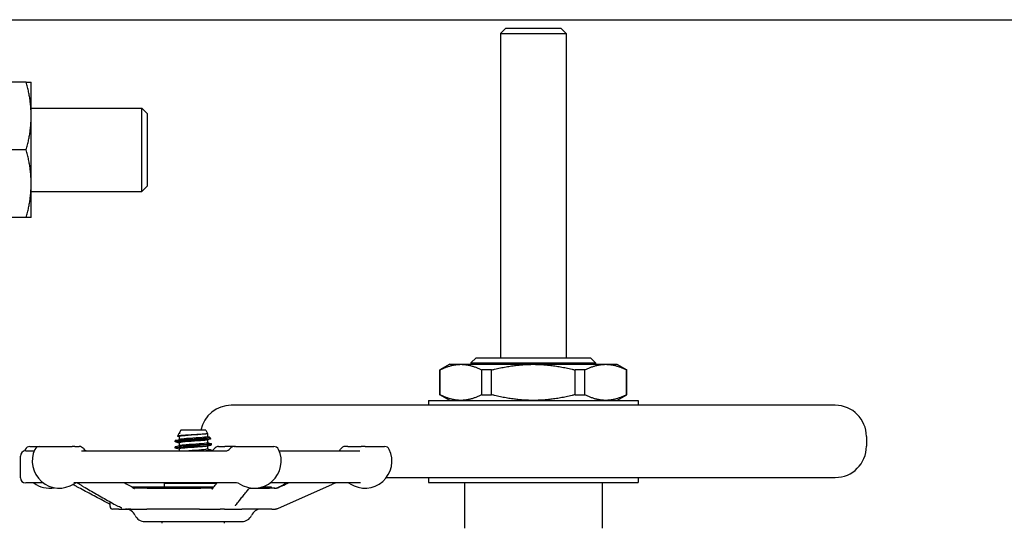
# Model space of a CAD drawing. Header units: inches. Extents: x 5 to 1128, y -85 to 748.
# Tile 540 of 656: x 784.74 to 796.57, y 301.56 to 307.61. Entities that reach past the tile are written whole.
import ezdxf

# ---------------------------------------------------------------- set-up
doc = ezdxf.new("R2010")
doc.units = ezdxf.units.IN
doc.header["$LTSCALE"] = 32
doc.header["$MEASUREMENT"] = 0
doc.layers.add('Visible (ANSI)', color=7, linetype='Continuous', lineweight=30)

msp = doc.modelspace()

# ---------------------------------------------------------------- linework, layer by layer
at = {"layer": 'Visible (ANSI)'}
for p, q in [((773.36063, 307.60867), (809.86063, 307.60867)), ((790.57943, 307.50617), (790.51693, 307.44367)), ((790.51693, 307.44367), (791.30433, 307.44367)), ((790.51693, 307.44367), (790.51693, 303.55011)), ((790.57943, 307.50617), (791.24183, 307.50617)), ((791.24183, 307.50617), (791.30433, 307.44367)), ((791.30433, 307.44367), (791.30433, 303.55011)), ((784.82294, 306.85867), (783.95617, 306.85867)), ((784.88155, 306.45242), (784.88155, 306.85867)), ((784.88155, 306.54617), (786.21005, 306.54617)), ((784.88155, 305.63992), (784.88155, 306.45242)), ((786.21005, 305.54617), (786.21005, 306.54617)), ((786.27255, 306.48367), (786.21005, 306.54617)), ((786.27255, 306.48367), (786.27255, 305.60867)), ((784.82294, 306.04617), (783.95617, 306.04617)), ((784.88155, 305.23367), (784.88155, 305.63992)), ((784.88155, 305.54617), (786.21005, 305.54617)), ((786.27255, 305.60867), (786.21005, 305.54617)), ((784.82294, 305.23367), (783.95617, 305.23367)), ((790.2251, 303.55011), (790.1626, 303.48761)), ((790.2251, 303.55011), (791.59616, 303.55011)), ((791.59616, 303.55011), (791.65866, 303.48761)), ((789.9067, 303.47137), (789.78859, 303.40318)), ((789.79065, 303.40318), (789.78859, 303.40318)), ((789.78859, 303.10649), (789.78859, 303.40318)), ((789.79065, 303.10649), (789.79065, 303.40318)), ((789.9067, 303.47137), (790.0412, 303.47137)), ((790.0412, 303.47137), (790.91063, 303.47137)), ((790.1626, 303.48761), (791.65866, 303.48761)), ((790.1626, 303.48761), (790.1626, 303.47137)), ((790.40953, 303.40318), (790.29175, 303.40318)), ((790.29175, 303.10649), (790.29175, 303.40318)), ((790.40953, 303.10649), (790.40953, 303.40318)), ((790.91063, 303.47137), (791.78007, 303.47137)), ((791.52952, 303.40318), (791.41173, 303.40318)), ((791.41173, 303.10649), (791.41173, 303.40318)), ((791.52952, 303.10649), (791.52952, 303.40318)), ((791.65866, 303.48761), (791.65866, 303.47137)), ((791.78007, 303.47137), (791.91457, 303.47137)), ((791.91457, 303.47137), (792.03268, 303.40318)), ((792.03268, 303.40318), (792.03062, 303.40318)), ((792.03062, 303.10649), (792.03062, 303.40318)), ((792.03268, 303.10649), (792.03268, 303.40318)), ((789.65079, 303.0383), (792.17048, 303.0383)), ((789.65079, 303.0383), (789.65079, 302.97924)), ((789.78859, 303.10649), (789.79065, 303.10649)), ((789.9067, 303.0383), (789.78859, 303.10649)), ((790.29175, 303.10649), (790.40953, 303.10649)), ((791.41173, 303.10649), (791.52952, 303.10649)), ((791.91457, 303.0383), (792.03268, 303.10649)), ((792.03062, 303.10649), (792.03268, 303.10649)), ((792.17048, 303.0383), (792.17048, 302.97924)), ((794.53662, 302.97924), (787.28465, 302.97924)), ((786.67881, 302.68267), (786.65798, 302.645)), ((786.97715, 302.68267), (786.67881, 302.68267)), ((786.97715, 302.68267), (787.00027, 302.64086)), ((786.60923, 302.54167), (786.60923, 302.55352)), ((786.6178, 302.55684), (786.76641, 302.55684)), ((786.65492, 302.63948), (786.63775, 302.60843)), ((786.65798, 302.645), (786.67146, 302.645)), ((786.65798, 302.645), (786.65798, 302.64154)), ((786.65798, 302.6032), (786.65798, 302.56767)), ((786.66269, 302.64307), (786.66379, 302.64336)), ((786.99798, 302.63881), (786.99798, 302.6032)), ((786.99798, 302.56459), (786.99798, 302.52906)), ((787.02495, 302.59622), (787.03613, 302.576)), ((794.91063, 302.60522), (794.91063, 302.48711)), ((784.81548, 302.43267), (784.91825, 302.43267)), ((784.86613, 302.48517), (784.98098, 302.48517)), ((784.98211, 302.48517), (784.98098, 302.48517)), ((784.98211, 302.48517), (785.37474, 302.48517)), ((785.40709, 302.48517), (785.37474, 302.48517)), ((785.40709, 302.48517), (785.45794, 302.48517)), ((785.48721, 302.43267), (787.22092, 302.43267)), ((786.60923, 302.46753), (786.60923, 302.47938)), ((786.65798, 302.52906), (786.65798, 302.49353)), ((786.65798, 302.45492), (786.65798, 302.43267)), ((786.99798, 302.49045), (786.99798, 302.45492)), ((787.04673, 302.5046), (787.04673, 302.51645)), ((787.04673, 302.43267), (787.04673, 302.44231)), ((787.1321, 302.48517), (787.20638, 302.48517)), ((787.31977, 302.48517), (787.20638, 302.48517)), ((787.31977, 302.48517), (787.32185, 302.48517)), ((787.33355, 302.48517), (787.32185, 302.48517)), ((787.33355, 302.48517), (787.7956, 302.48517)), ((787.85946, 302.43267), (788.82657, 302.43267)), ((788.68358, 302.48517), (788.65078, 302.48517)), ((788.68358, 302.48517), (788.84497, 302.48517)), ((788.89031, 302.48517), (788.84497, 302.48517)), ((788.89031, 302.48517), (789.12529, 302.48517)), ((784.75298, 302.11017), (784.75298, 302.37017)), ((789.14655, 302.1131), (794.53662, 302.1131)), ((789.65079, 302.1131), (789.65079, 302.05404)), ((792.17048, 302.1131), (792.17048, 302.05404)), ((785.02766, 302.04767), (784.81548, 302.04767)), ((787.34796, 302.04767), (785.3928, 302.04767)), ((787.07399, 301.99829), (786.09175, 301.99829)), ((786.27472, 301.98267), (786.12123, 301.98267)), ((786.27472, 301.98267), (786.92028, 301.98267)), ((786.48423, 302.04617), (787.11222, 302.04617)), ((786.48423, 301.99829), (786.48423, 302.04617)), ((786.92003, 301.98267), (786.92028, 301.98267)), ((787.06191, 301.98267), (786.92028, 301.98267)), ((787.49877, 301.98267), (787.74378, 301.98267)), ((787.49877, 301.98267), (787.74378, 301.98267)), ((787.76548, 301.99829), (787.64985, 301.99829)), ((787.80581, 301.98267), (787.74378, 301.98267)), ((788.83767, 302.04767), (787.75005, 302.04767)), ((787.76548, 301.98267), (787.76548, 301.99829)), ((787.84124, 301.73858), (788.49982, 302.0318)), ((789.65079, 302.05404), (792.17048, 302.05404)), ((790.08386, 302.05404), (790.08386, 301.50286)), ((791.7374, 302.05404), (791.7374, 301.50286)), ((785.82798, 301.76392), (785.82798, 301.8209)), ((785.93308, 301.73267), (785.85923, 301.73267)), ((785.93308, 301.73267), (786.04034, 301.73267)), ((786.07707, 301.73267), (786.04034, 301.73267)), ((786.07707, 301.73267), (786.27186, 301.73267)), ((786.90427, 301.73267), (786.27186, 301.73267)), ((786.90427, 301.73267), (787.14983, 301.73267)), ((787.20472, 301.73267), (787.14983, 301.73267)), ((787.20472, 301.73267), (787.41053, 301.73267)), ((787.77003, 301.73267), (787.41053, 301.73267)), ((787.77003, 301.73267), (787.81457, 301.73267)), ((786.24465, 301.58267), (787.41135, 301.58267)), ((786.45298, 301.56267), (786.45298, 301.58267)), ((787.20298, 301.56267), (787.20298, 301.58267))]:
    msp.add_line(p, q, dxfattribs=at)
for centre, radius, start, end in [((787.28465, 302.60522), 0.37402, 90, 168.049699), ((794.53662, 302.60522), 0.37402, 0, 90), ((784.81548, 302.37017), 0.0625, 90, 180), ((785.1033, 302.31017), 0.325, 154.623066, 158.15154), ((784.86613, 302.42267), 0.0625, 90, 154.623066), ((785.21928, 302.31017), 0.325, 154.623066, 302.995885), ((784.98211, 302.42267), 0.0625, 90, 154.623066), ((785.45794, 302.42267), 0.0625, 35.450543, 90), ((785.55977, 302.49517), 0.0625, 215.450543, 270), ((787.03028, 302.49517), 0.0625, 285.260156, 324.549457), ((787.1321, 302.42267), 0.0625, 90, 144.549457), ((787.21794, 302.49517), 0.0625, 270, 324.549457), ((787.31977, 302.42267), 0.0625, 90, 144.549457), ((787.55843, 302.31017), 0.325, 237.004115, 25.376934), ((787.7956, 302.42267), 0.0625, 25.376934, 90), ((788.65077, 302.42267), 0.0625, 90, 151.143953), ((788.88812, 302.31017), 0.325, 237.004115, 25.376934), ((789.12529, 302.42267), 0.0625, 25.376934, 90), ((794.53662, 302.48711), 0.37402, 270, 0), ((784.81548, 302.11017), 0.0625, 180, 270), ((785.1033, 302.31017), 0.325, 233.871073, 280.278537), ((785.4303, 301.98517), 0.0625, 90, 122.995885), ((787.3474, 301.98517), 0.0625, 57.004115, 90), ((788.67709, 301.98517), 0.0625, 57.004115, 90), ((785.85923, 301.76392), 0.03125, 180, 270), ((786.01548, 301.60767), 0.125, 23.578178, 90), ((787.64048, 301.60767), 0.125, 90, 156.421822), ((786.24461, 301.70767), 0.125, 203.578178, 270), ((787.41135, 301.70767), 0.125, 270, 336.421822)]:
    msp.add_arc(centre, radius, start, end, dxfattribs=at)
for points, weights in [([(784.88155, 306.45242), (784.88155, 306.64096), (784.82294, 306.85867)], [1, 1.0379548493, 1]), ([(784.82294, 306.85867), (784.88155, 306.85867), (784.88155, 306.85867)], [1, 1.0379548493, 1]), ([(784.82294, 306.04617), (784.88155, 306.26388), (784.88155, 306.45242)], [1, 1.0379548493, 1]), ([(784.88155, 305.63992), (784.88155, 305.82846), (784.82294, 306.04617)], [1, 1.0379548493, 1]), ([(784.82294, 305.23367), (784.88155, 305.45138), (784.88155, 305.63992)], [1, 1.0379548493, 1]), ([(784.88155, 305.23367), (784.88155, 305.23367), (784.82294, 305.23367)], [1, 1.0379548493, 1]), ([(789.79065, 303.40318), (789.92288, 303.47137), (790.0412, 303.47137)], [1.0171026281, 1.03775343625, 1]), ([(790.0412, 303.47137), (790.15951, 303.47137), (790.29175, 303.40318)], [1, 1.03775343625, 1.0171026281]), ([(790.40953, 303.40318), (790.674, 303.47137), (790.91063, 303.47137)], [1.0171026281, 1.03775343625, 1]), ([(790.91063, 303.47137), (791.14726, 303.47137), (791.41173, 303.40318)], [1, 1.03775343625, 1.0171026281]), ([(791.52952, 303.40318), (791.66175, 303.47137), (791.78007, 303.47137)], [1.0171026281, 1.03775343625, 1]), ([(791.78007, 303.47137), (791.89838, 303.47137), (792.03062, 303.40318)], [1, 1.03775343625, 1.0171026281]), ([(790.0412, 303.0383), (789.92288, 303.0383), (789.79065, 303.10649)], [1, 1.03775343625, 1.0171026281]), ([(790.29175, 303.10649), (790.15951, 303.0383), (790.0412, 303.0383)], [1.0171026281, 1.03775343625, 1]), ([(790.91063, 303.0383), (790.674, 303.0383), (790.40953, 303.10649)], [1, 1.03775343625, 1.0171026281]), ([(791.41173, 303.10649), (791.14726, 303.0383), (790.91063, 303.0383)], [1.0171026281, 1.03775343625, 1]), ([(791.78007, 303.0383), (791.66175, 303.0383), (791.52952, 303.10649)], [1, 1.03775343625, 1.0171026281]), ([(792.03062, 303.10649), (791.89838, 303.0383), (791.78007, 303.0383)], [1.0171026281, 1.03775343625, 1])]:
    msp.add_rational_spline(points, weights, degree=2, dxfattribs=at)
for points, knots in [([(786.61385, 302.53924), (786.61314, 302.53943), (786.61251, 302.53961), (786.61197, 302.53979), (786.60186, 302.54325), (786.62123, 302.5467), (786.66338, 302.55015), (786.69058, 302.55238), (786.72678, 302.55461), (786.76641, 302.55684)], [-23.7675739, -23.7675739, -23.7675739, -23.7675739, -23.72057036, -23.72057036, -23.72057036, -22.84293399, -22.84293399, -22.84293399, -22.27643648, -22.27643648, -22.27643648, -22.27643648]), ([(786.6178, 302.55684), (786.62407, 302.55811), (786.63299, 302.55938), (786.65551, 302.56194), (786.66897, 302.56321), (786.70559, 302.56627), (786.73014, 302.56805), (786.78272, 302.57164), (786.81019, 302.57342), (786.86441, 302.57701), (786.89065, 302.57878), (786.93841, 302.58237), (786.95954, 302.58415), (786.99392, 302.58774), (787.00695, 302.58952), (787.02322, 302.59311), (787.02645, 302.59488), (787.02364, 302.59759), (787.02146, 302.59848), (787.01808, 302.59938)], [-3.17227783, -3.17227783, -3.17227783, -3.17227783, -3.01866987, -3.01866987, -2.86653152, -2.86653152, -2.65540831, -2.65540831, -2.44714253, -2.44714253, -2.24173481, -2.24173481, -2.03918578, -2.03918578, -1.83949606, -1.83949606, -1.64266629, -1.64266629, -1.54493334, -1.54493334, -1.54493334, -1.54493334]), ([(787.00027, 302.64086), (787.00093, 302.63966), (786.99808, 302.63847), (786.98481, 302.63593), (786.97354, 302.6346), (786.94375, 302.6319), (786.92544, 302.63057), (786.88403, 302.62788), (786.86129, 302.62655), (786.81429, 302.62386), (786.79048, 302.62253), (786.7449, 302.61984), (786.72362, 302.61851), (786.68645, 302.61581), (786.67099, 302.61448), (786.64809, 302.61179), (786.64096, 302.61046), (786.6367, 302.60808), (786.63775, 302.60705), (786.64163, 302.60601)], [-4.07198618, -4.07198618, -4.07198618, -4.07198618, -3.91772748, -3.91772748, -3.74236935, -3.74236935, -3.5648477, -3.5648477, -3.38516298, -3.38516298, -3.20331564, -3.20331564, -3.01930614, -3.01930614, -2.83313492, -2.83313492, -2.64480242, -2.64480242, -2.49773761, -2.49773761, -2.49773761, -2.49773761]), ([(786.65492, 302.63948), (786.65495, 302.63953), (786.65498, 302.63958), (786.65625, 302.64141), (786.66181, 302.64319), (786.67146, 302.645)], [-0.175936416, -0.175936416, -0.175936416, -0.175936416, -0.171061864, -0.171061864, 0, 0, 0, 0]), ([(786.99194, 302.63717), (786.98804, 302.63611), (786.98216, 302.63504), (786.97434, 302.63397), (786.9474, 302.6303), (786.89807, 302.62662), (786.84539, 302.62294), (786.79272, 302.61927), (786.73798, 302.61559), (786.70232, 302.61192), (786.67411, 302.60901), (786.65838, 302.60611), (786.65812, 302.6032)], [14.39937722, 14.39937722, 14.39937722, 14.39937722, 14.67080978, 14.67080978, 14.67080978, 15.60534648, 15.60534648, 15.60534648, 16.53982126, 16.53982126, 16.53982126, 17.27875959, 17.27875959, 17.27875959, 17.27875959]), ([(786.99186, 302.56303), (786.98404, 302.56096), (786.96882, 302.55888), (786.94752, 302.5568), (786.90988, 302.55312), (786.85417, 302.54945), (786.80186, 302.54577), (786.74956, 302.5421), (786.70195, 302.53843), (786.67739, 302.53475), (786.6647, 302.53285), (786.65832, 302.53096), (786.65831, 302.52906)], [20.68256253, 20.68256253, 20.68256253, 20.68256253, 21.21127241, 21.21127241, 21.21127241, 22.14537928, 22.14537928, 22.14537928, 23.07942543, 23.07942543, 23.07942543, 23.5619449, 23.5619449, 23.5619449, 23.5619449]), ([(786.99783, 302.6032), (786.9979, 302.60243), (786.99688, 302.60165), (786.99471, 302.60088), (786.98438, 302.59721), (786.94829, 302.59353), (786.90037, 302.58985), (786.85246, 302.58618), (786.79389, 302.5825), (786.74729, 302.57883), (786.70669, 302.57563), (786.67602, 302.57242), (786.66384, 302.56922)], [14.13716694, 14.13716694, 14.13716694, 14.13716694, 14.3334779, 14.3334779, 14.3334779, 15.26803699, 15.26803699, 15.26803699, 16.20253411, 16.20253411, 16.20253411, 17.01654931, 17.01654931, 17.01654931, 17.01654931]), ([(787.03613, 302.576), (787.0367, 302.57497), (787.03416, 302.57395), (787.02125, 302.57157), (787.00877, 302.57024), (786.97486, 302.56755), (786.95367, 302.56622), (786.90521, 302.56353), (786.87836, 302.5622), (786.8224, 302.55951), (786.79383, 302.55817), (786.76641, 302.55684)], [-1.01164627, -1.01164627, -1.01164627, -1.01164627, -0.8526241, -0.8526241, -0.64270256, -0.64270256, -0.43062442, -0.43062442, -0.2163901, -0.2163901, 0, 0, 0, 0]), ([(786.61398, 302.4651), (786.61095, 302.46588), (786.60932, 302.46667), (786.60923, 302.46745), (786.60884, 302.47088), (786.63773, 302.47431), (786.68607, 302.47773), (786.73499, 302.4812), (786.80293, 302.48467), (786.86623, 302.48814), (786.92925, 302.49159), (786.98647, 302.49504), (787.01812, 302.49849), (787.03676, 302.50053), (787.04633, 302.50256), (787.04642, 302.5046)], [-30.0507592, -30.0507592, -30.0507592, -30.0507592, -29.85130569, -29.85130569, -29.85130569, -28.98023715, -28.98023715, -28.98023715, -28.09855277, -28.09855277, -28.09855277, -27.22073235, -27.22073235, -27.22073235, -26.70353756, -26.70353756, -26.70353756, -26.70353756]), ([(787.04187, 302.51888), (787.0463, 302.51773), (787.04775, 302.51658), (787.04591, 302.51543), (787.04039, 302.51198), (787.00532, 302.50853), (786.9528, 302.50508), (786.90028, 302.50163), (786.83131, 302.49818), (786.76968, 302.49473), (786.70804, 302.49128), (786.65491, 302.48783), (786.6286, 302.48438), (786.61588, 302.48272), (786.60954, 302.48105), (786.60956, 302.47938)], [20.21472325, 20.21472325, 20.21472325, 20.21472325, 20.50680644, 20.50680644, 20.50680644, 21.38389434, 21.38389434, 21.38389434, 22.2609286, 22.2609286, 22.2609286, 23.13790935, 23.13790935, 23.13790935, 23.5619449, 23.5619449, 23.5619449, 23.5619449]), ([(786.99208, 302.48889), (786.98035, 302.48582), (786.95165, 302.48274), (786.91327, 302.47966), (786.8675, 302.47598), (786.80907, 302.47231), (786.76051, 302.46864), (786.71195, 302.46497), (786.67443, 302.46129), (786.66242, 302.45762), (786.65947, 302.45672), (786.65808, 302.45582), (786.65815, 302.45492)], [26.96574784, 26.96574784, 26.96574784, 26.96574784, 27.74875128, 27.74875128, 27.74875128, 28.68243666, 28.68243666, 28.68243666, 29.6160625, 29.6160625, 29.6160625, 29.84513021, 29.84513021, 29.84513021, 29.84513021]), ([(786.99764, 302.52906), (786.99766, 302.52727), (786.99205, 302.52549), (786.98077, 302.5237), (786.95757, 302.52003), (786.91095, 302.51636), (786.8589, 302.51268), (786.80685, 302.50901), (786.75064, 302.50533), (786.71196, 302.50166), (786.68887, 302.49947), (786.67236, 302.49728), (786.66408, 302.49508)], [20.42035225, 20.42035225, 20.42035225, 20.42035225, 20.87409597, 20.87409597, 20.87409597, 21.8082248, 21.8082248, 21.8082248, 22.74229285, 22.74229285, 22.74229285, 23.29973462, 23.29973462, 23.29973462, 23.29973462]), ([(786.9978, 302.45492), (786.99755, 302.45213), (786.9832, 302.44935), (786.9571, 302.44656), (786.92268, 302.44289), (786.86868, 302.43922), (786.8159, 302.43554), (786.80213, 302.43459), (786.78852, 302.43363), (786.77544, 302.43267)], [26.70353756, 26.70353756, 26.70353756, 26.70353756, 27.41172726, 27.41172726, 27.41172726, 28.34543418, 28.34543418, 28.34543418, 28.58912136, 28.58912136, 28.58912136, 28.58912136]), ([(787.04202, 302.44474), (787.04427, 302.44416), (787.04573, 302.44358), (787.04636, 302.443), (787.05007, 302.43956), (787.02421, 302.43611), (786.97767, 302.43267)], [26.49790856, 26.49790856, 26.49790856, 26.49790856, 26.6453001, 26.6453001, 26.6453001, 27.5206572, 27.5206572, 27.5206572, 27.5206572]), ([(788.57787, 302.43267), (788.57801, 302.43276), (788.57818, 302.43287), (788.57904, 302.43345), (788.57996, 302.43406), (788.5823, 302.43597), (788.58303, 302.43658), (788.58519, 302.43856), (788.58678, 302.44003), (788.5909, 302.4449), (788.59314, 302.4476), (788.596, 302.45277), (788.59601, 302.4528), (788.59603, 302.45283)], [0.3018015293, 0.3018015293, 0.3018015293, 0.3018015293, 0.3110269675, 0.3110269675, 0.3460360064, 0.3460360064, 0.3585984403, 0.3585984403, 0.3758973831, 0.3758973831, 0.3887084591, 0.3887084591, 0.3887837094, 0.3887837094, 0.3887837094, 0.3887837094]), ([(785.43162, 302.00074), (785.41669, 302.00867), (785.40175, 302.01688), (785.3856, 302.02685), (785.38392, 302.0279), (785.38222, 302.02897)], [0, 0, 0, 0, 0.149676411, 0.149676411, 0.166925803, 0.166925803, 0.166925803, 0.166925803]), ([(785.44931, 302.04757), (785.44931, 302.04757), (785.44931, 302.04757), (785.4493, 302.04757), (785.44928, 302.04757), (785.44921, 302.04757), (785.44916, 302.04757), (785.44901, 302.04758), (785.44891, 302.04758), (785.44867, 302.04758), (785.44852, 302.04759), (785.4482, 302.04759), (785.44804, 302.04759), (785.44753, 302.0476), (785.44719, 302.04761), (785.44619, 302.04762), (785.44554, 302.04762), (785.44398, 302.04763), (785.44307, 302.04764), (785.4396, 302.04766), (785.43713, 302.04766), (785.43382, 302.04767), (785.43299, 302.04767), (785.43154, 302.04767), (785.43094, 302.04767), (785.4303, 302.04767)], [0.4350456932, 0.4350456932, 0.4350456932, 0.4350456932, 0.4356113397, 0.4356113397, 0.4369176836, 0.4369176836, 0.4381987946, 0.4381987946, 0.4394902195, 0.4394902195, 0.4407869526, 0.4407869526, 0.4420734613, 0.4420734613, 0.4446542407, 0.4446542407, 0.4497868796, 0.4497868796, 0.4574694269, 0.4574694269, 0.4797279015, 0.4797279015, 0.4872727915, 0.4872727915, 0.4926956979, 0.4926956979, 0.4926956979, 0.4926956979]), ([(785.82798, 301.79032), (785.80575, 301.8021), (785.78352, 301.81389), (785.73382, 301.84026), (785.70634, 301.85484), (785.65139, 301.88401), (785.62392, 301.89859), (785.56897, 301.92777), (785.5415, 301.94236), (785.48656, 301.97155), (785.45909, 301.98614), (785.43162, 302.00074)], [0.78567788, 0.78567788, 0.78567788, 0.78567788, 1.00718952, 1.00718952, 1.28108287, 1.28108287, 1.55497623, 1.55497623, 1.82886959, 1.82886959, 2.10276294, 2.10276294, 2.10276294, 2.10276294]), ([(785.51051, 302.00163), (785.50109, 302.007), (785.49106, 302.01275), (785.47212, 302.02474), (785.46258, 302.03132), (785.44759, 302.04106), (785.44267, 302.04411), (785.43732, 302.04685), (785.43642, 302.04729), (785.4356, 302.04766)], [0, 0, 0, 0, 0.101949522, 0.101949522, 0.205000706, 0.205000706, 0.25149705, 0.25149705, 0.261176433, 0.261176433, 0.261176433, 0.261176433]), ([(785.51051, 302.00163), (785.53614, 301.98703), (785.56176, 301.97243), (785.61301, 301.94325), (785.63863, 301.92866), (785.68988, 301.89948), (785.71551, 301.88489), (785.76677, 301.85572), (785.7924, 301.84114), (785.84366, 301.81198), (785.86929, 301.79741), (785.89493, 301.78284)], [0.96010468, 0.96010468, 0.96010468, 0.96010468, 1.23399804, 1.23399804, 1.5078914, 1.5078914, 1.78178476, 1.78178476, 2.05567812, 2.05567812, 2.32957148, 2.32957148, 2.32957148, 2.32957148]), ([(785.53576, 302.04767), (785.53576, 302.04767), (785.53575, 302.04767), (785.53568, 302.04767), (785.5356, 302.04767), (785.53532, 302.04767), (785.53508, 302.04767), (785.53458, 302.04767), (785.5343, 302.04767), (785.53395, 302.04767), (785.53383, 302.04767), (785.53383, 302.04767)], [0.003545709, 0.003545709, 0.003545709, 0.003545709, 0.0043999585, 0.0043999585, 0.0068386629, 0.0068386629, 0.0133391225, 0.0133391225, 0.0220157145, 0.0220157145, 0.0281927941, 0.0281927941, 0.0281927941, 0.0281927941]), ([(786.07111, 302.01079), (786.07539, 302.00836), (786.08025, 302.00562), (786.0917, 301.99849), (786.0982, 301.9939), (786.10712, 301.98769), (786.10956, 301.98601), (786.11377, 301.98324), (786.11557, 301.9821), (786.11787, 301.98075), (786.11852, 301.98039), (786.11962, 301.97979), (786.12009, 301.97955), (786.12098, 301.97912), (786.1213, 301.97899), (786.12141, 301.97894), (786.12142, 301.97894), (786.12142, 301.97894)], [0, 0, 0, 0, 0.046995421, 0.046995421, 0.114902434, 0.114902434, 0.140358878, 0.140358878, 0.159505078, 0.159505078, 0.16742084, 0.16742084, 0.174753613, 0.174753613, 0.184915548, 0.184915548, 0.187233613, 0.187233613, 0.187233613, 0.187233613]), ([(786.11468, 301.98267), (786.11476, 301.98267), (786.11483, 301.98267), (786.11589, 301.98267), (786.11688, 301.98267), (786.11862, 301.98267), (786.11936, 301.98267), (786.12027, 301.98267), (786.12041, 301.98267), (786.1206, 301.98267), (786.12065, 301.98267), (786.12071, 301.98267), (786.12073, 301.98267), (786.12075, 301.98267), (786.12075, 301.98267), (786.12076, 301.98267), (786.12077, 301.98267), (786.12085, 301.98267), (786.12092, 301.98267), (786.12106, 301.98267), (786.12114, 301.98267), (786.12121, 301.98267)], [0.3656467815, 0.3656467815, 0.3656467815, 0.3656467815, 0.366238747, 0.366238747, 0.3742691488, 0.3742691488, 0.3802936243, 0.3802936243, 0.3814242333, 0.3814242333, 0.3817556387, 0.3817556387, 0.3819027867, 0.3819027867, 0.3819393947, 0.3819393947, 0.3819762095, 0.3819762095, 0.3830613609, 0.3830613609, 0.3841470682, 0.3841470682, 0.3841470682, 0.3841470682]), ([(787.05419, 301.97244), (787.05419, 301.97244), (787.05419, 301.97244), (787.05426, 301.9725), (787.05454, 301.97275), (787.05574, 301.97409), (787.05707, 301.97582), (787.06006, 301.98004), (787.06149, 301.98211), (787.06463, 301.98645), (787.06629, 301.98865), (787.06895, 301.99203), (787.06999, 301.99331), (787.07107, 301.99464), (787.07131, 301.99494), (787.0716, 301.9953), (787.07167, 301.99538), (787.07173, 301.99547)], [0.262126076, 0.262126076, 0.262126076, 0.262126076, 0.265236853, 0.265236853, 0.289858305, 0.289858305, 0.339157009, 0.339157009, 0.371829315, 0.371829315, 0.401390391, 0.401390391, 0.421457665, 0.421457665, 0.428102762, 0.428102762, 0.430315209, 0.430315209, 0.430315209, 0.430315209]), ([(787.07173, 301.99547), (787.08538, 302.01255), (787.09903, 302.02965), (787.11293, 302.04706), (787.11317, 302.04736), (787.11341, 302.04767)], [0.959240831, 0.959240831, 0.959240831, 0.959240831, 1.280636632, 1.280636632, 1.286393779, 1.286393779, 1.286393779, 1.286393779]), ([(787.35155, 301.79816), (787.36319, 301.81274), (787.37483, 301.82732), (787.39811, 301.85648), (787.40975, 301.87106), (787.43303, 301.90023), (787.44467, 301.91482), (787.46794, 301.944), (787.47958, 301.95859), (787.4956, 301.97869), (787.49999, 301.98419), (787.50437, 301.9897)], [0.92093327, 0.92093327, 0.92093327, 0.92093327, 1.19482663, 1.19482663, 1.46871999, 1.46871999, 1.74261334, 1.74261334, 2.0165067, 2.0165067, 2.11976718, 2.11976718, 2.11976718, 2.11976718]), ([(787.79769, 301.98267), (787.79803, 301.98267), (787.79837, 301.98267), (787.79876, 301.98267), (787.79882, 301.98267), (787.79889, 301.98267), (787.79891, 301.98267), (787.79909, 301.98267), (787.79922, 301.98267), (787.79955, 301.98267), (787.79975, 301.98267), (787.80044, 301.98267), (787.80093, 301.98267), (787.80238, 301.98267), (787.80333, 301.98268), (787.80707, 301.98269), (787.80978, 301.9827), (787.81378, 301.98286), (787.81478, 301.98291), (787.81649, 301.98305), (787.81714, 301.98311), (787.81833, 301.98325), (787.81877, 301.98331), (787.81944, 301.9834), (787.81966, 301.98343), (787.82011, 301.9835), (787.82033, 301.98354), (787.82097, 301.98365), (787.82136, 301.98372), (787.82205, 301.98385), (787.82235, 301.98392), (787.82296, 301.98405), (787.82324, 301.98412), (787.82398, 301.9843), (787.82436, 301.9844), (787.82563, 301.98476), (787.82627, 301.98498), (787.82805, 301.98568), (787.82925, 301.98621), (787.83211, 301.98762), (787.8336, 301.98839), (787.83985, 301.9916), (787.84507, 301.99425), (787.85534, 301.99923), (787.86024, 302.00155), (787.87225, 302.0071), (787.87957, 302.01037), (787.8868, 302.01358)], [0, 0, 0, 0, 0.002716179, 0.002716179, 0.00315775, 0.00315775, 0.003371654, 0.003371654, 0.005083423, 0.005083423, 0.007687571, 0.007687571, 0.014631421, 0.014631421, 0.028479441, 0.028479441, 0.069541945, 0.069541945, 0.083247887, 0.083247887, 0.090252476, 0.090252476, 0.093743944, 0.093743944, 0.095465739, 0.095465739, 0.09718666, 0.09718666, 0.100655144, 0.100655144, 0.104092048, 0.104092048, 0.108245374, 0.108245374, 0.115992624, 0.115992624, 0.136819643, 0.136819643, 0.15785213, 0.15785213, 0.175849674, 0.175849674, 0.231745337, 0.231745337, 0.275786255, 0.275786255, 0.336169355, 0.336169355, 0.336169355, 0.336169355]), ([(787.83491, 301.98603), (787.83491, 301.98603), (787.83492, 301.98603), (787.83495, 301.98604), (787.83505, 301.98608), (787.8355, 301.98624), (787.836, 301.98642), (787.83787, 301.98716), (787.83979, 301.98799), (787.84437, 301.99007), (787.84701, 301.9913), (787.85246, 301.9938), (787.85524, 301.99508), (787.86324, 301.99874), (787.86896, 302.00133), (787.88021, 302.00639), (787.88585, 302.00891), (787.89307, 302.01212), (787.89472, 302.01285), (787.89637, 302.01358)], [0.020291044, 0.020291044, 0.020291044, 0.020291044, 0.021315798, 0.021315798, 0.027516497, 0.027516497, 0.043567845, 0.043567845, 0.075423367, 0.075423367, 0.109104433, 0.109104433, 0.138738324, 0.138738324, 0.188908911, 0.188908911, 0.235341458, 0.235341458, 0.24909876, 0.24909876, 0.24909876, 0.24909876]), ([(788.55561, 302.04767), (788.55198, 302.04767), (788.54804, 302.04767), (788.54363, 302.04747), (788.54247, 302.0474), (788.54049, 302.0472), (788.53992, 302.04713), (788.53895, 302.04701), (788.53864, 302.04696), (788.53798, 302.04686), (788.53763, 302.04681), (788.53702, 302.0467), (788.5368, 302.04667), (788.53632, 302.04658), (788.53607, 302.04653), (788.53556, 302.04643), (788.5353, 302.04638), (788.53483, 302.04628), (788.53461, 302.04623), (788.53421, 302.04614), (788.53402, 302.04609), (788.53321, 302.0459), (788.53272, 302.04577), (788.53156, 302.04546), (788.53101, 302.04529), (788.52804, 302.04435), (788.52491, 302.04303), (788.5145, 302.03837), (788.50734, 302.03514), (788.49982, 302.0318)], [0, 0, 0, 0, 0.0860149, 0.0860149, 0.114167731, 0.114167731, 0.124696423, 0.124696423, 0.129146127, 0.129146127, 0.133069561, 0.133069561, 0.135026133, 0.135026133, 0.136998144, 0.136998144, 0.138963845, 0.138963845, 0.140914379, 0.140914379, 0.142814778, 0.142814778, 0.14990119, 0.14990119, 0.162100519, 0.162100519, 0.217793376, 0.217793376, 0.295650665, 0.295650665, 0.295650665, 0.295650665]), ([(785.96929, 301.74559), (785.96929, 301.74559), (785.96923, 301.74561), (785.96897, 301.74572), (785.96877, 301.74581), (785.96798, 301.74614), (785.96723, 301.74645), (785.9649, 301.74742), (785.96315, 301.74816), (785.95857, 301.75013), (785.95568, 301.75142), (785.94426, 301.75661), (785.93593, 301.76069), (785.91633, 301.77074), (785.90536, 301.77691), (785.89493, 301.78284)], [0.395850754, 0.395850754, 0.395850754, 0.395850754, 0.399685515, 0.399685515, 0.403701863, 0.403701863, 0.411816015, 0.411816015, 0.427823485, 0.427823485, 0.454044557, 0.454044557, 0.532754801, 0.532754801, 0.645181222, 0.645181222, 0.645181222, 0.645181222]), ([(787.35155, 301.79816), (787.34993, 301.79614), (787.34759, 301.79312), (787.34211, 301.78646), (787.33897, 301.78288), (787.33484, 301.77829), (787.33351, 301.77683), (787.33165, 301.77476), (787.33102, 301.77403), (787.33089, 301.77388), (787.33089, 301.77388), (787.33089, 301.77388)], [0, 0, 0, 0, 0.04709709, 0.04709709, 0.102164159, 0.102164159, 0.131732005, 0.131732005, 0.15669532, 0.15669532, 0.159339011, 0.159339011, 0.159339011, 0.159339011]), ([(787.84124, 301.73858), (787.84085, 301.7384), (787.84046, 301.73823), (787.83961, 301.73786), (787.83918, 301.73768), (787.83828, 301.73731), (787.8379, 301.73715), (787.83728, 301.73691), (787.83707, 301.73683), (787.83597, 301.73641), (787.83513, 301.73611), (787.83359, 301.7356), (787.83286, 301.73537), (787.831, 301.73484), (787.82985, 301.73454), (787.82811, 301.73414), (787.8276, 301.73403), (787.82664, 301.73383), (787.82617, 301.73374), (787.82525, 301.73358), (787.82479, 301.7335), (787.82345, 301.73329), (787.8226, 301.73317), (787.82131, 301.73302), (787.82085, 301.73298), (787.82022, 301.73292), (787.82007, 301.7329), (787.81981, 301.73288), (787.8197, 301.73287), (787.81953, 301.73286), (787.81947, 301.73286), (787.81936, 301.73285), (787.8193, 301.73284), (787.81919, 301.73284), (787.81914, 301.73283), (787.81904, 301.73282), (787.819, 301.73282), (787.81835, 301.73278), (787.8177, 301.73274), (787.81624, 301.73269), (787.81539, 301.73267), (787.81458, 301.73267)], [0, 0, 0, 0, 0.0087864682, 0.0087864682, 0.0152076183, 0.0152076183, 0.0187826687, 0.0187826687, 0.0205488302, 0.0205488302, 0.0277822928, 0.0277822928, 0.0348141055, 0.0348141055, 0.0453783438, 0.0453783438, 0.0494829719, 0.0494829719, 0.0530658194, 0.0530658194, 0.0566009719, 0.0566009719, 0.0637244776, 0.0637244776, 0.0678434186, 0.0678434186, 0.0690545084, 0.0690545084, 0.0699361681, 0.0699361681, 0.0703767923, 0.0703767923, 0.0708190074, 0.0708190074, 0.0712626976, 0.0712626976, 0.0717057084, 0.0717057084, 0.0787418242, 0.0787418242, 0.0868323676, 0.0868323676, 0.0868323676, 0.0868323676])]:
    msp.add_open_spline(points, degree=3, knots=knots, dxfattribs=at)
for points in [[(786.6178, 302.55684), (786.61212, 302.55573), (786.60939, 302.55463), (786.60948, 302.55352)], [(786.61383, 302.55595), (786.63049, 302.56035), (786.64715, 302.56477), (786.66379, 302.56922)], [(786.65798, 302.60166), (786.65253, 302.60311), (786.64708, 302.60457), (786.64163, 302.60601)], [(786.67146, 302.645), (786.66839, 302.64445), (786.66586, 302.64391), (786.66387, 302.64336)], [(786.99603, 302.63821), (786.99474, 302.63787), (786.99345, 302.63752), (786.99217, 302.63717)], [(787.03256, 302.57378), (787.01909, 302.57022), (787.00562, 302.56664), (786.99217, 302.56303)], [(786.99798, 302.60474), (787.00467, 302.60295), (787.01137, 302.60116), (787.01808, 302.59939)], [(786.65798, 302.52752), (786.64327, 302.53145), (786.62855, 302.53535), (786.61383, 302.53924)], [(786.61383, 302.48181), (786.63049, 302.48621), (786.64715, 302.49063), (786.66379, 302.49508)], [(786.65798, 302.45338), (786.64327, 302.45731), (786.62855, 302.46121), (786.61383, 302.4651)], [(787.04212, 302.50217), (787.02546, 302.49777), (787.00881, 302.49335), (786.99217, 302.48889)], [(786.99798, 302.5306), (787.01268, 302.52667), (787.0274, 302.52277), (787.04212, 302.51888)], [(786.99798, 302.45646), (787.01268, 302.45253), (787.0274, 302.44863), (787.04212, 302.44474)], [(786.00625, 302.04767), (786.02787, 302.03537), (786.04949, 302.02308), (786.07111, 302.01079)], [(786.52128, 302.04617), (786.52123, 302.04672), (786.52107, 302.04724), (786.52086, 302.04767)], [(787.96357, 302.04767), (787.93798, 302.0363), (787.91239, 302.02494), (787.8868, 302.01358)], [(787.89637, 302.01358), (787.92196, 302.02494), (787.94755, 302.0363), (787.97314, 302.04767)]]:
    msp.add_open_spline(points, degree=3, dxfattribs=at)

doc.saveas('drawing.dxf')
